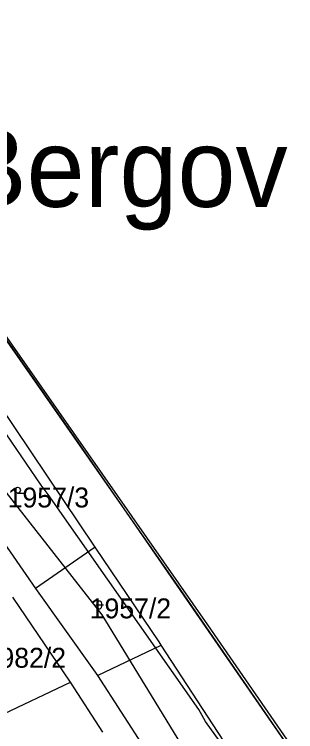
# Model space of a CAD drawing. Extents: x -564810 to -550519, y -1045831 to -1034011.
# Drawn here: x -552905.8 to -552833.7, y -1038001.2 to -1037817.5 of the extents above; entities that cross this region are included whole.
import ezdxf

# ---------------------------------------------------------------- set-up
doc = ezdxf.new("R2010")
doc.units = 0
for name, color, linetype in [('KN stav', 7, 'Continuous'), ('Obvod KPU', 7, 'Continuous'), ('Parcelní čísla', 7, 'Continuous'), ('STG', 7, 'Continuous'), ('Vrstva 39', 7, 'Continuous'), ('zamokř ploch', 7, 'Continuous')]:
    doc.layers.add(name, color=color, linetype=linetype)

msp = doc.modelspace()

# ---------------------------------------------------------------- linework, layer by layer
at = {"layer": 'KN stav'}
for p, q in [((-552911.34, -1037895.14), (-552856.25, -1037973.85)), ((-552885.05, -1037953.95), (-552909.72, -1037917.33)), ((-552924.81, -1037929.32), (-552900.33, -1037964.54)), ((-552885.05, -1037953.95), (-552900.33, -1037964.54)), ((-552868.7, -1037978.21), (-552885.05, -1037953.95)), ((-552900.33, -1037964.54), (-552885.05, -1037985.95)), ((-552891.43, -1037988.5), (-552906.18, -1037966.77)), ((-552856.25, -1037973.85), (-552779.12, -1038085.41)), ((-552884.49, -1037986.79), (-552868.15, -1037979.06)), ((-552868.15, -1037979.06), (-552868.7, -1037978.21)), ((-552845.85, -1038013.14), (-552868.15, -1037979.06)), ((-552885.05, -1037985.95), (-552884.49, -1037986.79)), ((-552914.54, -1037999.5), (-552891.43, -1037988.5)), ((-552883.09, -1038001.34), (-552891.43, -1037988.5)), ((-552884.49, -1037986.79), (-552871.75, -1038006.55))]:
    msp.add_line(p, q, dxfattribs=at)
at = {"layer": 'Obvod KPU'}
for p, q in [((-552935.31, -1037861.75), (-552863.09, -1037965.02)), ((-552863.09, -1037965.02), (-552799.7, -1038057.26))]:
    msp.add_line(p, q, dxfattribs=at)
at = {"layer": 'STG'}
msp.add_lwpolyline([(-553073.05, -1038865.18), (-553035.76, -1038846.34), (-553000.85, -1038835.32), (-552975.13, -1038807.75), (-552969.62, -1038761.81), (-552964.11, -1038682.8), (-552954.92, -1038625.83), (-552942.06, -1038576.22), (-552931.04, -1038508.22), (-552905.32, -1038432.88), (-552885.11, -1038375.92), (-552846.53, -1038289.55), (-552826.33, -1038206.86), (-552826.33, -1038131.52), (-552839.19, -1038043.31), (-552883.28, -1037971.28), (-552936.55, -1037903.29), (-552991.66, -1037859.19), (-553035.76, -1037837.14), (-553038.14, -1037823.26)], dxfattribs=at)
at = {"layer": 'Vrstva 39'}
for points in [[(-552897.12, -1037940.43), (-552898.9, -1037938.1), (-552945.1, -1037870.48), (-552981.69, -1037817.65), (-552975.54, -1037811.96), (-552969.36, -1037820.6), (-552960.29, -1037833.27), (-552959.84, -1037829.57)], [(-552959.84, -1037829.57), (-552949.38, -1037836.64), (-552943.1, -1037850.43), (-552889.95, -1037926.5), (-552826.14, -1038018.72), (-552786.78, -1038074.05), (-552775.94, -1038089.37), (-552767.17, -1038099.82), (-552754.39, -1038113.88), (-552707.18, -1038164.11)], [(-552717.19, -1038172.67), (-552764.4, -1038122.36), (-552780.41, -1038105.99), (-552799, -1038088.05), (-552805.72, -1038081.97), (-552816.39, -1038067.13), (-552810.23, -1038064.91), (-552813.1, -1038061.43), (-552835.83, -1038027.74), (-552856.82, -1037998.61), (-552858.48, -1037995.56), (-552897.12, -1037940.43)]]:
    msp.add_lwpolyline(points, dxfattribs=at)
at = {"layer": 'zamokř ploch'}
for p, q in [((-552904.95, -1037940.11), (-552903.35, -1037940.11)), ((-552884.44, -1037968.25), (-552884.44, -1037969.25)), ((-552883.44, -1037968.25), (-552883.44, -1037969.25)), ((-552884.94, -1037968.75), (-552882.94, -1037968.75))]:
    msp.add_line(p, q, dxfattribs=at)
msp.add_circle((-552904.95, -1037939.36), 0.75, dxfattribs=at)
for centre, start, end in [((-552883.95, -1037968.25), 0, 180), ((-552883.95, -1037969.25), 180, 0)]:
    msp.add_arc(centre, 0.5, start, end, dxfattribs=at)

# ---------------------------------------------------------------- texts
at = {"layer": 'Parcelní čísla'}
for s, height, p in [('Bergov', 20, (-552920.47, -1037866.8)), ('1957/3', 5.1, (-552907.49, -1037943.79)), ('1957/2', 5.1, (-552886.47, -1037972.19)), ('1982/2', 5.1, (-552913.39, -1037984.84))]:
    msp.add_text(s, height=height, dxfattribs=at).set_placement(p)

doc.saveas('drawing.dxf')
